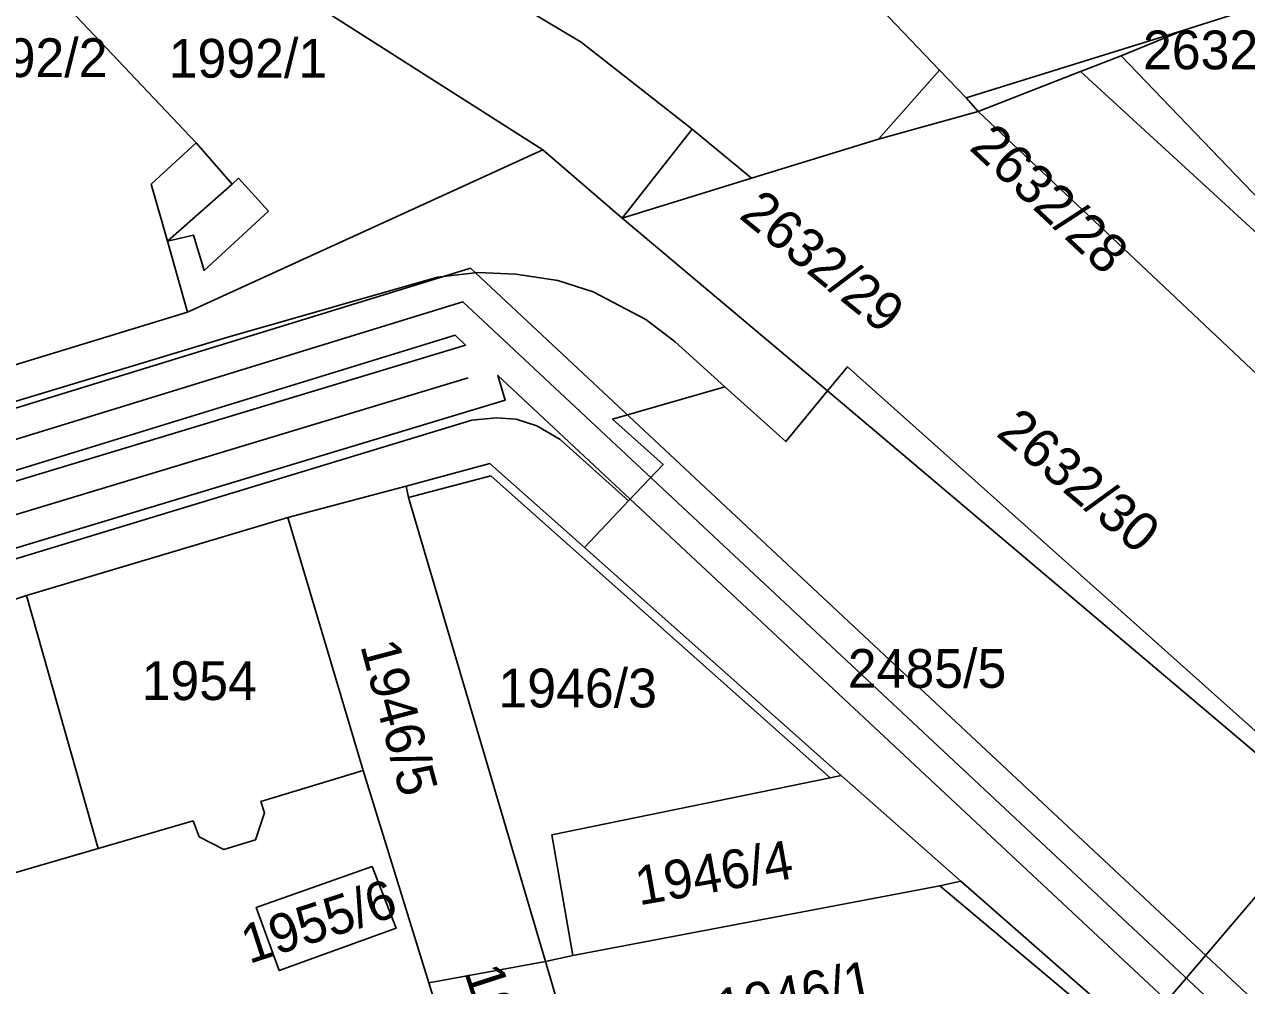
# Model space of a CAD drawing. Extents: x -263423 to -261326, y -1240067 to -1237864.
# Drawn here: x -262112.1 to -262049.1, y -1239798.9 to -1239749.3 of the extents above; entities that cross this region are included whole.
import ezdxf

# ---------------------------------------------------------------- set-up
doc = ezdxf.new("R2010")
doc.units = 0
for name, color, linetype in [('body_kn', 7, 'Continuous'), ('kladpar_druhypozemkov', 7, 'Continuous'), ('kladpar_hranice', 7, 'Continuous'), ('kladpar_parcelnecisla', 7, 'Continuous'), ('kladpar_plochy', 7, 'Continuous'), ('kladpar_sipky', 7, 'Continuous'), ('tarchy_linie', 7, 'Continuous'), ('zappar_hrandruhpozemk', 7, 'Continuous')]:
    doc.layers.add(name, color=color, linetype=linetype)

msp = doc.modelspace()

# ---------------------------------------------------------------- linework, layer by layer
at = {"layer": 'body_kn'}
for p, q in [((-262052.36, -1239749.63), (-262052.36, -1239749.63)), ((-262052.36, -1239749.63), (-262052.36, -1239749.63)), ((-262083.41, -1239750.23), (-262083.41, -1239750.23)), ((-262055.55, -1239750.94), (-262055.55, -1239750.94)), ((-262064.92, -1239751.67), (-262064.92, -1239751.67)), ((-262057.64, -1239751.75), (-262057.64, -1239751.75)), ((-262063.55, -1239753.1), (-262063.55, -1239753.1)), ((-262062.93, -1239753.8), (-262062.93, -1239753.8)), ((-262062.93, -1239753.8), (-262062.93, -1239753.8)), ((-262077.68, -1239754.72), (-262077.68, -1239754.72)), ((-262103.28, -1239755.43), (-262103.28, -1239755.43)), ((-262103.28, -1239755.43), (-262103.28, -1239755.43)), ((-262085.39, -1239755.79), (-262085.39, -1239755.79)), ((-262068.08, -1239755.23), (-262068.08, -1239755.23)), ((-262068.08, -1239755.23), (-262068.08, -1239755.23)), ((-262105.6, -1239757.55), (-262105.6, -1239757.55)), ((-262101.43, -1239757.55), (-262101.43, -1239757.55)), ((-262101.43, -1239757.55), (-262101.43, -1239757.55)), ((-262101.09, -1239757.25), (-262101.09, -1239757.25)), ((-262074.63, -1239757.25), (-262074.63, -1239757.25)), ((-262099.55, -1239758.94), (-262099.55, -1239758.94)), ((-262081.3, -1239759.31), (-262081.3, -1239759.31)), ((-262081.3, -1239759.31), (-262081.3, -1239759.31)), ((-262103.42, -1239760.18), (-262103.42, -1239760.18)), ((-262104.76, -1239760.49), (-262104.76, -1239760.49)), ((-262102.86, -1239762), (-262102.86, -1239762)), ((-262089.12, -1239761.89), (-262089.12, -1239761.89)), ((-262088.74, -1239762.11), (-262088.74, -1239762.11)), ((-262090.83, -1239762.35), (-262090.83, -1239762.35)), ((-262086.78, -1239762.19), (-262086.78, -1239762.19)), ((-262084.62, -1239762.52), (-262084.62, -1239762.52)), ((-262082.79, -1239763.11), (-262082.79, -1239763.11)), ((-262089.52, -1239763.62), (-262089.52, -1239763.62)), ((-262103.72, -1239764.15), (-262103.72, -1239764.15)), ((-262103.72, -1239764.15), (-262103.72, -1239764.15)), ((-262080.07, -1239764.53), (-262080.07, -1239764.53)), ((-262101.64, -1239765.44), (-262101.64, -1239765.44)), ((-262089.92, -1239765.35), (-262089.92, -1239765.35)), ((-262089.38, -1239765.86), (-262089.38, -1239765.86)), ((-262078.56, -1239765.69), (-262078.56, -1239765.69)), ((-262069.67, -1239766.97), (-262069.67, -1239766.97)), ((-262069.67, -1239766.97), (-262069.67, -1239766.97)), ((-262089.24, -1239767.54), (-262089.24, -1239767.54)), ((-262087.71, -1239767.42), (-262087.71, -1239767.42)), ((-262076, -1239768), (-262076, -1239768)), ((-262076, -1239768), (-262076, -1239768)), ((-262070.7, -1239768.21), (-262070.7, -1239768.21)), ((-262087.33, -1239768.69), (-262087.33, -1239768.69)), ((-262087.79, -1239769.61), (-262087.79, -1239769.61)), ((-262086.77, -1239769.68), (-262086.77, -1239769.68)), ((-262081.79, -1239769.68), (-262081.79, -1239769.68)), ((-262081.79, -1239769.68), (-262081.79, -1239769.68)), ((-262089.06, -1239769.73), (-262089.06, -1239769.73)), ((-262085.7, -1239770.01), (-262085.7, -1239770.01)), ((-262084.5, -1239770.72), (-262084.5, -1239770.72)), ((-262072.86, -1239770.83), (-262072.86, -1239770.83)), ((-262088.13, -1239771.96), (-262088.13, -1239771.96)), ((-262079.19, -1239772.02), (-262079.19, -1239772.02)), ((-262088.07, -1239772.6), (-262088.07, -1239772.6)), ((-262092.45, -1239773.13), (-262092.45, -1239773.13)), ((-262092.45, -1239773.13), (-262092.45, -1239773.13)), ((-262092.33, -1239773.71), (-262092.33, -1239773.71)), ((-262092.33, -1239773.71), (-262092.33, -1239773.71)), ((-262080.97, -1239773.89), (-262080.97, -1239773.89)), ((-262080.97, -1239773.89), (-262080.97, -1239773.89)), ((-262098.55, -1239774.74), (-262098.55, -1239774.74)), ((-262098.55, -1239774.74), (-262098.55, -1239774.74)), ((-262083.24, -1239776.3), (-262083.24, -1239776.3)), ((-262112.03, -1239778.76), (-262112.03, -1239778.76)), ((-262112.03, -1239778.76), (-262112.03, -1239778.76)), ((-262094.66, -1239787.79), (-262094.66, -1239787.79)), ((-262070.57, -1239788.17), (-262070.57, -1239788.17)), ((-262070, -1239788.05), (-262070, -1239788.05)), ((-262099.94, -1239789.4), (-262099.94, -1239789.4)), ((-262103.44, -1239790.39), (-262103.44, -1239790.39)), ((-262099.75, -1239789.97), (-262099.75, -1239789.97)), ((-262084.92, -1239791.11), (-262084.92, -1239791.11)), ((-262084.92, -1239791.11), (-262084.92, -1239791.11)), ((-262103.13, -1239791.21), (-262103.13, -1239791.21)), ((-262100.21, -1239791.37), (-262100.21, -1239791.37)), ((-262108.33, -1239791.81), (-262108.33, -1239791.81)), ((-262101.86, -1239791.86), (-262101.86, -1239791.86)), ((-262094.2, -1239792.75), (-262094.2, -1239792.75)), ((-262094.2, -1239792.75), (-262094.2, -1239792.75)), ((-262063.83, -1239793.5), (-262063.83, -1239793.5)), ((-262064.91, -1239793.74), (-262064.91, -1239793.74)), ((-262064.91, -1239793.74), (-262064.91, -1239793.74)), ((-262100.18, -1239794.86), (-262100.18, -1239794.86)), ((-262092.96, -1239795.93), (-262092.96, -1239795.93)), ((-262083.84, -1239797.34), (-262083.84, -1239797.34)), ((-262085.25, -1239797.65), (-262085.25, -1239797.65)), ((-262085.25, -1239797.65), (-262085.25, -1239797.65)), ((-262099, -1239798.11), (-262099, -1239798.11)), ((-262091.28, -1239798.75), (-262091.28, -1239798.75)), ((-262091.28, -1239798.75), (-262091.28, -1239798.75))]:
    msp.add_line(p, q, dxfattribs=at)
at = {"layer": 'kladpar_druhypozemkov'}
for p, q in [((-262100.97, -1239749.56), (-262100.97, -1239749.56)), ((-262064.57, -1239753.4), (-262064.57, -1239753.4)), ((-262053.79, -1239754.67), (-262053.79, -1239754.67)), ((-262077.41, -1239756.87), (-262077.41, -1239756.87)), ((-262066.81, -1239770.66), (-262066.81, -1239770.66)), ((-262065.06, -1239781.57), (-262065.06, -1239781.57)), ((-262103.64, -1239781.76), (-262103.64, -1239781.76)), ((-262083.34, -1239782.71), (-262083.34, -1239782.71)), ((-262091.82, -1239784.37), (-262091.82, -1239784.37)), ((-262075.96, -1239792.04), (-262075.96, -1239792.04)), ((-262097.41, -1239794.47), (-262097.41, -1239794.47)), ((-262073.11, -1239797.67), (-262073.11, -1239797.67))]:
    msp.add_line(p, q, dxfattribs=at)
at = {"layer": 'kladpar_hranice'}
for p, q in [((-262103.72, -1239764.15), (-262113.29, -1239767.07)), ((-262085.25, -1239797.65), (-262091.28, -1239798.75)), ((-262091.28, -1239798.75), (-262085.25, -1239797.65))]:
    msp.add_line(p, q, dxfattribs=at)
for points in [[(-262043.4, -1239746.78), (-262052.36, -1239749.63), (-262055.55, -1239750.94), (-262057.64, -1239751.75), (-262062.93, -1239753.8), (-262063.55, -1239753.1), (-262064.92, -1239751.67), (-262075.06, -1239741.07), (-262080.09, -1239743.25), (-262099.54, -1239726.14), (-262118.17, -1239709.22), (-262084.5, -1239732.99), (-262079.39, -1239736.52), (-262075.61, -1239739.03), (-262069.67, -1239741.87), (-262065.94, -1239743.3), (-262063.66, -1239743.32), (-262029.04, -1239728.92)], [(-262110.85, -1239732.04), (-262106.27, -1239729.65), (-262101.47, -1239727.15), (-262099.54, -1239726.14), (-262080.09, -1239743.25), (-262075.06, -1239741.07), (-262064.92, -1239751.67), (-262068.08, -1239755.23), (-262074.63, -1239757.25), (-262077.68, -1239754.72), (-262081.3, -1239759.31), (-262085.39, -1239755.79), (-262105.84, -1239742.75), (-262110.85, -1239732.04)], [(-262131.45, -1239740.58), (-262124, -1239733.58), (-262120.65, -1239737.1), (-262103.28, -1239755.43), (-262101.43, -1239757.55), (-262101.09, -1239757.25), (-262099.55, -1239758.94), (-262102.86, -1239762), (-262103.42, -1239760.18), (-262104.76, -1239760.49), (-262103.72, -1239764.15)], [(-262116.68, -1239735.84), (-262105.84, -1239742.75), (-262085.39, -1239755.79), (-262103.72, -1239764.15), (-262104.76, -1239760.49), (-262103.42, -1239760.18), (-262102.86, -1239762), (-262099.55, -1239758.94), (-262101.09, -1239757.25), (-262101.43, -1239757.55), (-262103.28, -1239755.43), (-262120.65, -1239737.1), (-262116.68, -1239735.84)], [(-262037.74, -1239745.05), (-262034.75, -1239744.12), (-262034.69, -1239744.37), (-262032.89, -1239748.77), (-262034.16, -1239749.14), (-262041.59, -1239765.47), (-262055.55, -1239750.94), (-262052.36, -1239749.63), (-262043.4, -1239746.78), (-262037.74, -1239745.05)], [(-262041.59, -1239765.47), (-262033.73, -1239773.54), (-262042.04, -1239766.04), (-262057.64, -1239751.75), (-262055.55, -1239750.94), (-262041.59, -1239765.47)], [(-262081.3, -1239759.31), (-262074.63, -1239757.25), (-262068.08, -1239755.23), (-262062.93, -1239753.8), (-262057.64, -1239751.75), (-262042.04, -1239766.04), (-262033.73, -1239773.54), (-262025.56, -1239781.99), (-262019.58, -1239788.2), (-262009.46, -1239798.76), (-261999.91, -1239808.62), (-261993.68, -1239815.02), (-261997.81, -1239815.81), (-261989.76, -1239823.18), (-262003.98, -1239826.05), (-262011.72, -1239818.56), (-262013.23, -1239817.02), (-262029.79, -1239802.85), (-262044.92, -1239789.99), (-262044.47, -1239789.46), (-262069.67, -1239766.97), (-262070.7, -1239768.21), (-262081.3, -1239759.31)], [(-262068.08, -1239755.23), (-262064.92, -1239751.67), (-262063.55, -1239753.1), (-262062.93, -1239753.8), (-262068.08, -1239755.23)], [(-262081.3, -1239759.31), (-262077.68, -1239754.72), (-262074.63, -1239757.25), (-262081.3, -1239759.31)], [(-262113.29, -1239767.07), (-262103.72, -1239764.15), (-262085.39, -1239755.79), (-262081.3, -1239759.31), (-262070.7, -1239768.21), (-262072.86, -1239770.83), (-262076, -1239768), (-262081.79, -1239769.68), (-262079.19, -1239772.02), (-262080.97, -1239773.89), (-262083.24, -1239776.3), (-262088.13, -1239771.96), (-262092.45, -1239773.13), (-262098.55, -1239774.74), (-262112.03, -1239778.76), (-262125.38, -1239783.16)], [(-262069.67, -1239766.97), (-262044.47, -1239789.46), (-262044.92, -1239789.99), (-262070.7, -1239768.21), (-262069.67, -1239766.97)], [(-262081.79, -1239769.68), (-262076, -1239768), (-262072.86, -1239770.83), (-262070.7, -1239768.21), (-262044.92, -1239789.99), (-262047.84, -1239793.4), (-262052.68, -1239799.07), (-262054.73, -1239801.47), (-262063.83, -1239793.5), (-262070, -1239788.05), (-262083.24, -1239776.3), (-262080.97, -1239773.89), (-262079.19, -1239772.02), (-262081.79, -1239769.68)], [(-262092.45, -1239773.13), (-262088.13, -1239771.96), (-262083.24, -1239776.3), (-262070, -1239788.05), (-262070.57, -1239788.17), (-262084.92, -1239791.11), (-262083.84, -1239797.34), (-262085.25, -1239797.65), (-262092.33, -1239773.71), (-262092.45, -1239773.13)], [(-262098.55, -1239774.74), (-262092.45, -1239773.13), (-262092.33, -1239773.71), (-262085.25, -1239797.65)], [(-262098.55, -1239774.74), (-262094.66, -1239787.79), (-262099.94, -1239789.4), (-262099.75, -1239789.97), (-262100.21, -1239791.37), (-262101.86, -1239791.86), (-262103.13, -1239791.21), (-262103.44, -1239790.39), (-262108.33, -1239791.81), (-262112.03, -1239778.76), (-262098.55, -1239774.74)], [(-262091.28, -1239798.75), (-262094.66, -1239787.79), (-262098.55, -1239774.74)], [(-262112.03, -1239778.76), (-262108.33, -1239791.81), (-262113.42, -1239793.29), (-262113.17, -1239794.18), (-262113.62, -1239795.39), (-262115.09, -1239795.82), (-262116.28, -1239795.18), (-262116.59, -1239794.35), (-262121.81, -1239795.77), (-262125.38, -1239783.16), (-262112.03, -1239778.76)], [(-262113.42, -1239793.29), (-262108.33, -1239791.81), (-262103.44, -1239790.39), (-262103.13, -1239791.21), (-262101.86, -1239791.86), (-262100.21, -1239791.37), (-262099.75, -1239789.97), (-262099.94, -1239789.4), (-262094.66, -1239787.79), (-262091.28, -1239798.75), (-262088.86, -1239806.57), (-262086.58, -1239814.53), (-262091.73, -1239815.7), (-262091.91, -1239814.68), (-262093.04, -1239814.16), (-262094.76, -1239814.59), (-262095.27, -1239815.48), (-262095.15, -1239816.24), (-262100.49, -1239817.47), (-262104.56, -1239818.33), (-262104.92, -1239816.42), (-262113.24, -1239818.32)], [(-262084.92, -1239791.11), (-262070.57, -1239788.17), (-262070, -1239788.05), (-262063.83, -1239793.5), (-262064.91, -1239793.74), (-262083.84, -1239797.34), (-262084.92, -1239791.11)], [(-262044.92, -1239789.99), (-262029.79, -1239802.85), (-262013.23, -1239817.02), (-262020.59, -1239817.92), (-262031.2, -1239819.23), (-262045.8, -1239821.15), (-262054.3, -1239822.16), (-262057.48, -1239822.51), (-262052.56, -1239803.37), (-262054.73, -1239801.47), (-262052.68, -1239799.07), (-262047.84, -1239793.4), (-262044.92, -1239789.99)], [(-262100.18, -1239794.86), (-262099, -1239798.11), (-262092.96, -1239795.93), (-262094.2, -1239792.75), (-262100.18, -1239794.86)], [(-262094.2, -1239792.75), (-262092.96, -1239795.93), (-262099, -1239798.11), (-262100.18, -1239794.86), (-262094.2, -1239792.75)], [(-262064.91, -1239793.74), (-262063.83, -1239793.5), (-262054.73, -1239801.47), (-262052.56, -1239803.37), (-262057.48, -1239822.51), (-262082.95, -1239827.77), (-262083.2, -1239827.01), (-262084.61, -1239821.72), (-262081.64, -1239821.15), (-262076.72, -1239820.23), (-262076.67, -1239820.43), (-262068.62, -1239818.82), (-262068.65, -1239818.59), (-262063.73, -1239817.59), (-262064.99, -1239811.18), (-262063.47, -1239810.91), (-262064.22, -1239807.16), (-262063.38, -1239806.99), (-262063.74, -1239805.05), (-262064.61, -1239805.22), (-262065.37, -1239801.48), (-262057.48, -1239799.99), (-262058.04, -1239799.51), (-262064.91, -1239793.74)], [(-262083.14, -1239804.84), (-262085.25, -1239797.65), (-262083.84, -1239797.34), (-262064.91, -1239793.74), (-262058.04, -1239799.51)], [(-262085.25, -1239797.65), (-262083.14, -1239804.84), (-262088.86, -1239806.57), (-262091.28, -1239798.75)]]:
    msp.add_lwpolyline(points, dxfattribs=at)
at = {"layer": 'kladpar_plochy'}
for p, q in [((-262099.94, -1239789.4), (-262094.66, -1239787.79)), ((-262094.66, -1239787.79), (-262091.28, -1239798.75)), ((-262099.75, -1239789.97), (-262099.94, -1239789.4)), ((-262108.33, -1239791.81), (-262103.44, -1239790.39)), ((-262103.44, -1239790.39), (-262103.13, -1239791.21)), ((-262100.21, -1239791.37), (-262099.75, -1239789.97)), ((-262103.13, -1239791.21), (-262101.86, -1239791.86)), ((-262101.86, -1239791.86), (-262100.21, -1239791.37)), ((-262113.42, -1239793.29), (-262108.33, -1239791.81)), ((-262094.2, -1239792.75), (-262100.18, -1239794.86)), ((-262092.96, -1239795.93), (-262094.2, -1239792.75)), ((-262100.18, -1239794.86), (-262099, -1239798.11)), ((-262099, -1239798.11), (-262092.96, -1239795.93)), ((-262091.28, -1239798.75), (-262088.86, -1239806.57))]:
    msp.add_line(p, q, dxfattribs=at)
for points in [[(-262043.4, -1239746.78), (-262052.36, -1239749.63), (-262055.55, -1239750.94), (-262057.64, -1239751.75), (-262062.93, -1239753.8), (-262063.55, -1239753.1), (-262064.92, -1239751.67), (-262075.06, -1239741.07), (-262080.09, -1239743.25), (-262099.54, -1239726.14), (-262118.17, -1239709.22), (-262084.5, -1239732.99), (-262079.39, -1239736.52), (-262075.61, -1239739.03), (-262069.67, -1239741.87), (-262065.94, -1239743.3), (-262063.66, -1239743.32), (-262029.04, -1239728.92)], [(-262113.29, -1239767.07), (-262103.72, -1239764.15), (-262085.39, -1239755.79), (-262081.3, -1239759.31), (-262070.7, -1239768.21), (-262072.86, -1239770.83), (-262076, -1239768), (-262081.79, -1239769.68), (-262079.19, -1239772.02), (-262080.97, -1239773.89), (-262083.24, -1239776.3), (-262088.13, -1239771.96), (-262092.45, -1239773.13), (-262098.55, -1239774.74), (-262112.03, -1239778.76), (-262125.38, -1239783.16)]]:
    msp.add_lwpolyline(points, dxfattribs=at)
for points in [[(-262110.85, -1239732.04), (-262106.27, -1239729.65), (-262101.47, -1239727.15), (-262099.54, -1239726.14), (-262080.09, -1239743.25), (-262075.06, -1239741.07), (-262064.92, -1239751.67), (-262068.08, -1239755.23), (-262074.63, -1239757.25), (-262077.68, -1239754.72), (-262081.3, -1239759.31), (-262085.39, -1239755.79), (-262105.84, -1239742.75)], [(-262103.72, -1239764.15), (-262113.29, -1239767.07), (-262116.52, -1239756.56), (-262117.08, -1239754.73), (-262122.24, -1239737.91), (-262131.45, -1239740.58), (-262124, -1239733.58), (-262120.65, -1239737.1), (-262103.28, -1239755.43), (-262101.43, -1239757.55), (-262101.09, -1239757.25), (-262099.55, -1239758.94), (-262102.86, -1239762), (-262103.42, -1239760.18), (-262104.76, -1239760.49)], [(-262116.68, -1239735.84), (-262105.84, -1239742.75), (-262085.39, -1239755.79), (-262103.72, -1239764.15), (-262104.76, -1239760.49), (-262103.42, -1239760.18), (-262102.86, -1239762), (-262099.55, -1239758.94), (-262101.09, -1239757.25), (-262101.43, -1239757.55), (-262103.28, -1239755.43), (-262120.65, -1239737.1)], [(-262037.74, -1239745.05), (-262034.75, -1239744.12), (-262034.69, -1239744.37), (-262032.89, -1239748.77), (-262034.16, -1239749.14), (-262041.59, -1239765.47), (-262055.55, -1239750.94), (-262052.36, -1239749.63), (-262043.4, -1239746.78)], [(-262041.59, -1239765.47), (-262033.73, -1239773.54), (-262042.04, -1239766.04), (-262057.64, -1239751.75), (-262055.55, -1239750.94)], [(-262081.3, -1239759.31), (-262074.63, -1239757.25), (-262068.08, -1239755.23), (-262062.93, -1239753.8), (-262057.64, -1239751.75), (-262042.04, -1239766.04), (-262033.73, -1239773.54), (-262025.56, -1239781.99), (-262019.58, -1239788.2), (-262009.46, -1239798.76), (-261999.91, -1239808.62), (-261993.68, -1239815.02), (-261997.81, -1239815.81), (-261989.76, -1239823.18), (-262003.98, -1239826.05), (-262011.72, -1239818.56), (-262013.23, -1239817.02), (-262029.79, -1239802.85), (-262044.92, -1239789.99), (-262044.47, -1239789.46), (-262069.67, -1239766.97), (-262070.7, -1239768.21)], [(-262068.08, -1239755.23), (-262064.92, -1239751.67), (-262063.55, -1239753.1), (-262062.93, -1239753.8)], [(-262081.3, -1239759.31), (-262077.68, -1239754.72), (-262074.63, -1239757.25)], [(-262069.67, -1239766.97), (-262044.47, -1239789.46), (-262044.92, -1239789.99), (-262070.7, -1239768.21)], [(-262081.79, -1239769.68), (-262076, -1239768), (-262072.86, -1239770.83), (-262070.7, -1239768.21), (-262044.92, -1239789.99), (-262047.84, -1239793.4), (-262052.68, -1239799.07), (-262054.73, -1239801.47), (-262063.83, -1239793.5), (-262070, -1239788.05), (-262083.24, -1239776.3), (-262080.97, -1239773.89), (-262079.19, -1239772.02)], [(-262092.45, -1239773.13), (-262088.13, -1239771.96), (-262083.24, -1239776.3), (-262070, -1239788.05), (-262070.57, -1239788.17), (-262084.92, -1239791.11), (-262083.84, -1239797.34), (-262085.25, -1239797.65), (-262092.33, -1239773.71)], [(-262098.55, -1239774.74), (-262092.45, -1239773.13), (-262092.33, -1239773.71), (-262085.25, -1239797.65), (-262091.28, -1239798.75), (-262094.66, -1239787.79)], [(-262098.55, -1239774.74), (-262094.66, -1239787.79), (-262099.94, -1239789.4), (-262099.75, -1239789.97), (-262100.21, -1239791.37), (-262101.86, -1239791.86), (-262103.13, -1239791.21), (-262103.44, -1239790.39), (-262108.33, -1239791.81), (-262112.03, -1239778.76)], [(-262112.03, -1239778.76), (-262108.33, -1239791.81), (-262113.42, -1239793.29), (-262113.17, -1239794.18), (-262113.62, -1239795.39), (-262115.09, -1239795.82), (-262116.28, -1239795.18), (-262116.59, -1239794.35), (-262121.81, -1239795.77), (-262125.38, -1239783.16)], [(-262084.92, -1239791.11), (-262070.57, -1239788.17), (-262070, -1239788.05), (-262063.83, -1239793.5), (-262064.91, -1239793.74), (-262083.84, -1239797.34)], [(-262044.92, -1239789.99), (-262029.79, -1239802.85), (-262013.23, -1239817.02), (-262020.59, -1239817.92), (-262031.2, -1239819.23), (-262045.8, -1239821.15), (-262054.3, -1239822.16), (-262057.48, -1239822.51), (-262052.56, -1239803.37), (-262054.73, -1239801.47), (-262052.68, -1239799.07), (-262047.84, -1239793.4)], [(-262094.2, -1239792.75), (-262092.96, -1239795.93), (-262099, -1239798.11), (-262100.18, -1239794.86)], [(-262064.91, -1239793.74), (-262063.83, -1239793.5), (-262054.73, -1239801.47), (-262052.56, -1239803.37), (-262057.48, -1239822.51), (-262082.95, -1239827.77), (-262083.2, -1239827.01), (-262084.61, -1239821.72), (-262081.64, -1239821.15), (-262076.72, -1239820.23), (-262076.67, -1239820.43), (-262068.62, -1239818.82), (-262068.65, -1239818.59), (-262063.73, -1239817.59), (-262064.99, -1239811.18), (-262063.47, -1239810.91), (-262064.22, -1239807.16), (-262063.38, -1239806.99), (-262063.74, -1239805.05), (-262064.61, -1239805.22), (-262065.37, -1239801.48), (-262057.48, -1239799.99), (-262058.04, -1239799.51)], [(-262088.86, -1239806.57), (-262083.14, -1239804.84), (-262085.25, -1239797.65), (-262083.84, -1239797.34), (-262064.91, -1239793.74), (-262058.04, -1239799.51), (-262057.48, -1239799.99), (-262065.37, -1239801.48), (-262070.22, -1239802.4), (-262070.31, -1239802.1), (-262077.57, -1239803.51), (-262077.11, -1239805.19), (-262078.81, -1239805.51), (-262080.58, -1239805.9), (-262080.32, -1239807.12), (-262086.11, -1239808.28), (-262085.19, -1239813.11), (-262085.63, -1239813.23), (-262084.69, -1239817.76), (-262082.39, -1239817.34), (-262081.64, -1239821.15), (-262084.61, -1239821.72), (-262084.86, -1239820.77), (-262086.58, -1239814.53)], [(-262091.28, -1239798.75), (-262085.25, -1239797.65), (-262083.14, -1239804.84), (-262088.86, -1239806.57)]]:
    msp.add_lwpolyline(points, close=True, dxfattribs=at)
at = {"layer": 'kladpar_sipky'}
for p, q in [((-262064.83, -1239753.63), (-262064.83, -1239753.63)), ((-262051.36, -1239755.8), (-262051.36, -1239755.8)), ((-262077.04, -1239757.35), (-262077.04, -1239757.35)), ((-262064.21, -1239772.71), (-262064.21, -1239772.71))]:
    msp.add_line(p, q, dxfattribs=at)
at = {"layer": 'tarchy_linie'}
for points in [[(-262219.59, -1239801.45), (-262168.18, -1239786.19), (-262089.12, -1239761.89), (-262035.35, -1239812.12)], [(-262219.21, -1239802.94), (-262167.75, -1239787.67), (-262089.52, -1239763.62), (-262036.73, -1239812.94), (-262033.93, -1239824.11)], [(-262038.11, -1239813.76), (-262087.71, -1239767.42), (-262087.33, -1239768.69), (-262134.18, -1239782.84), (-262179.94, -1239796.57), (-262217.88, -1239808.05), (-262218.3, -1239806.45), (-262218.71, -1239804.85), (-262180.89, -1239793.41), (-262135.13, -1239779.68), (-262089.38, -1239765.86), (-262089.92, -1239765.35), (-262167.29, -1239789.14), (-262218.82, -1239804.43), (-262219.21, -1239802.94), (-262219.59, -1239801.45)], [(-262218.3, -1239806.45), (-262180.41, -1239794.99), (-262134.65, -1239781.26), (-262089.24, -1239767.54)]]:
    msp.add_lwpolyline(points, dxfattribs=at)
at = {"layer": 'zappar_hrandruhpozemk'}
for p, q in [((-262102.25, -1239738.99), (-262083.41, -1239750.23)), ((-262052.36, -1239749.63), (-262063.55, -1239753.1)), ((-262083.41, -1239750.23), (-262077.68, -1239754.72)), ((-262062.93, -1239753.8), (-262037.19, -1239778.08)), ((-262101.43, -1239757.55), (-262104.76, -1239760.49)), ((-262092.33, -1239773.71), (-262088.07, -1239772.6)), ((-262088.07, -1239772.6), (-262070.57, -1239788.17))]:
    msp.add_line(p, q, dxfattribs=at)
for points in [[(-262103.28, -1239755.43), (-262105.6, -1239757.55), (-262104.76, -1239760.49)], [(-262076, -1239768), (-262078.56, -1239765.69), (-262080.07, -1239764.53), (-262082.79, -1239763.11), (-262084.62, -1239762.52), (-262086.78, -1239762.19), (-262088.74, -1239762.11), (-262090.83, -1239762.35), (-262101.64, -1239765.44), (-262138.07, -1239776.45)], [(-262080.97, -1239773.89), (-262084.5, -1239770.72), (-262085.7, -1239770.01), (-262086.77, -1239769.68), (-262087.79, -1239769.61), (-262089.06, -1239769.73), (-262124.15, -1239780.38)]]:
    msp.add_lwpolyline(points, dxfattribs=at)

# ---------------------------------------------------------------- texts
at = {"layer": 'kladpar_parcelnecisla'}
for s, p in [('1992/2', (-262116.034, -1239752.03)), ('1992/1', (-262104.698, -1239752.06)), ('2632/9', (-262054.426, -1239751.63)), ('2485/5', (-262069.658, -1239783.53)), ('1954', (-262106.096, -1239784.16)), ('1946/3', (-262087.683, -1239784.54))]:
    msp.add_text(s, height=2, dxfattribs=at).set_placement(p)
for s, rotation, p in [('2632/28', 317, (-262063.444, -1239755.727)), ('2632/29', 321, (-262075.33, -1239759.257)), ('2632/30', 320, (-262062.063, -1239770.484)), ('1946/5', 285, (-262094.819, -1239781.356)), ('1946/4', 10, (-262080.429, -1239794.756)), ('1955/6', 18, (-262100.549, -1239797.777)), ('1946/2', 288, (-262089.46, -1239798.183)), ('1946/1', 11, (-262076.226, -1239801.091))]:
    msp.add_text(s, height=2, rotation=rotation, dxfattribs=at).set_placement(p)

doc.saveas('drawing.dxf')
